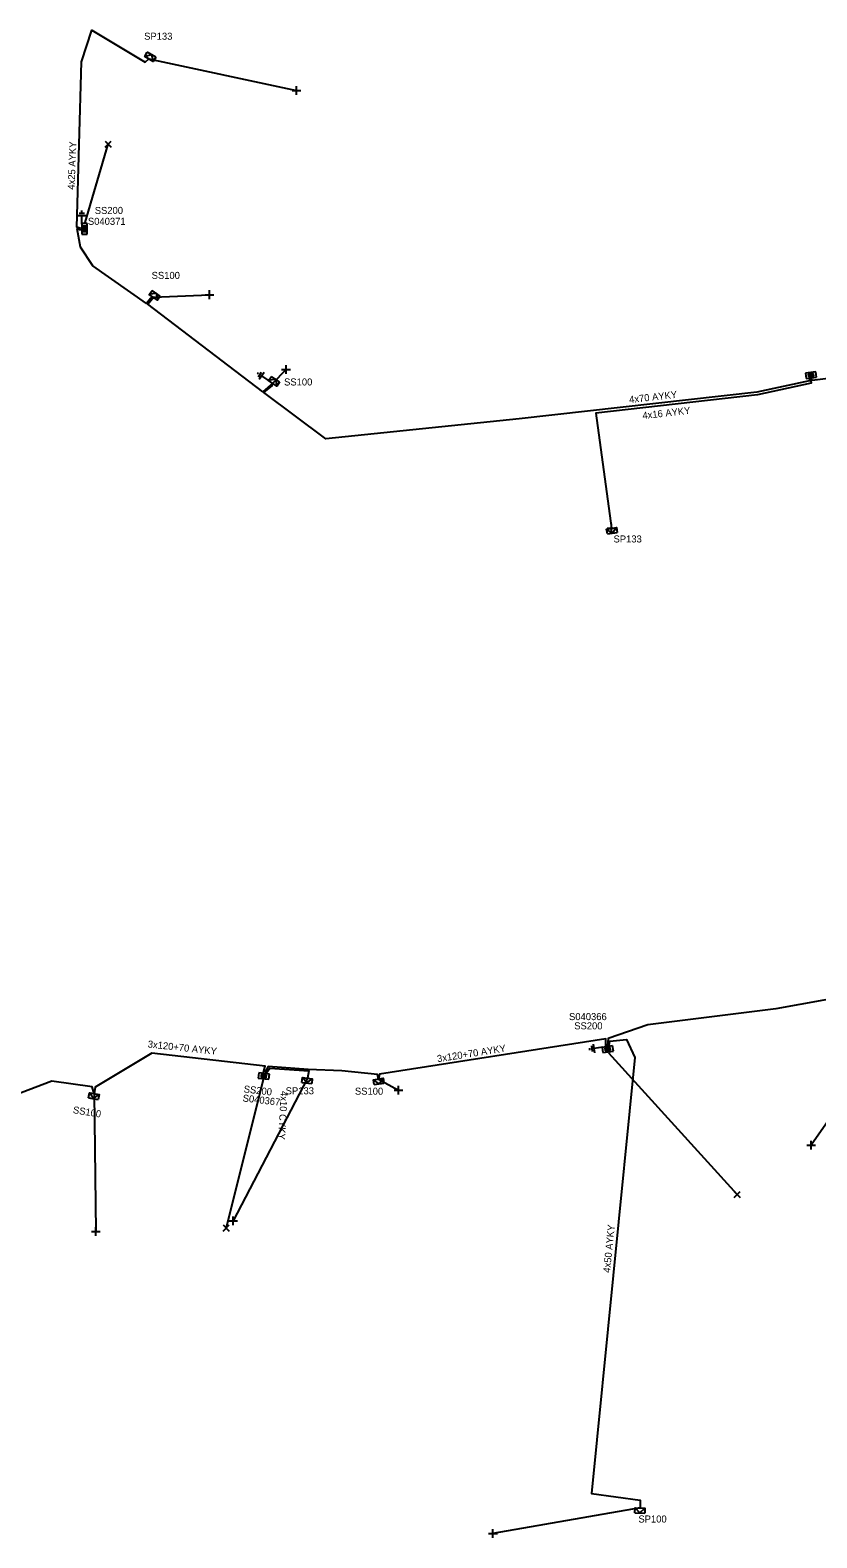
# Model space of a CAD drawing. Extents: x -748492 to -735633, y -1146251 to -1139940.
# Drawn here: x -741005.5 to -740893.8, y -1144474.8 to -1144260.7 of the extents above; entities that cross this region are included whole.
import ezdxf

# ---------------------------------------------------------------- set-up
doc = ezdxf.new("R2010")
doc.units = 0
for name, color, linetype in [('Vrstva 1', 7, 'Continuous'), ('Vrstva 14', 7, 'Continuous'), ('Vrstva 15', 7, 'Continuous'), ('Vrstva 28', 7, 'Continuous'), ('Vrstva 29', 7, 'Continuous'), ('Vrstva 30', 7, 'Continuous'), ('Vrstva 31', 7, 'Continuous'), ('Vrstva 33', 7, 'Continuous'), ('Vrstva 34', 7, 'Continuous'), ('Vrstva 5', 7, 'Continuous'), ('Vrstva 52', 7, 'Continuous'), ('Vrstva 54', 7, 'Continuous'), ('Vrstva 59', 7, 'Continuous'), ('Vrstva 6', 7, 'Continuous'), ('Vrstva 8', 7, 'Continuous'), ('Vrstva 9', 7, 'Continuous')]:
    doc.layers.add(name, color=color, linetype=linetype)

# ---------------------------------------------------------------- blocks, each defined once
blk = doc.blocks.new('NN800')
at = {"layer": 'Vrstva 1'}
for points in [[(-0.44, 0.44), (0.44, -0.44)], [(-0.44, -0.44), (0.44, 0.44)]]:
    blk.add_lwpolyline(points, dxfattribs=at)
blk = doc.blocks.new('NN620')
at = {"layer": 'Vrstva 8'}
for points in [[(0.75, 0), (-0.75, 0)], [(-0.75, 0), (-0.75, -0.75)], [(0.75, -0.75), (0.75, 0)], [(-0.75, -0.75), (0.75, -0.75)], [(0.37, -0.18), (-0.38, -0.18)], [(-0.38, -0.18), (-0.38, -0.56)], [(-0.38, -0.56), (0.37, -0.56)], [(0.32, -0.23), (-0.33, -0.23)], [(-0.33, -0.23), (-0.33, -0.51)], [(-0.33, -0.51), (0.32, -0.51)], [(0.27, -0.27), (-0.28, -0.27)], [(-0.28, -0.27), (-0.28, -0.46)], [(-0.28, -0.46), (0.27, -0.46)], [(0.23, -0.32), (-0.23, -0.32)], [(-0.23, -0.32), (-0.23, -0.42)], [(-0.23, -0.42), (0.23, -0.42)], [(-0.19, -0.37), (0.19, -0.37)], [(0.23, -0.42), (0.23, -0.32)], [(0.27, -0.46), (0.27, -0.27)], [(0.32, -0.51), (0.32, -0.23)], [(0.37, -0.56), (0.37, -0.18)]]:
    blk.add_lwpolyline(points, dxfattribs=at)
blk = doc.blocks.new('NN630')
at = {"layer": 'Vrstva 9'}
for points in [[(0, -0.7), (-0.7, 0)], [(-0.7, -0.7), (-0.7, 0), (0.7, 0), (0.7, -0.7)], [(-0.7, -0.7), (0.7, -0.7)], [(0, -0.7), (0.7, 0)]]:
    blk.add_lwpolyline(points, dxfattribs=at)
blk = doc.blocks.new('NN810')
at = {"layer": 'Vrstva 14'}
for points in [[(0.63, -1.89), (-0.62, -1.89)], [(0, -0.64), (0, -1.89)], [(0.39, -2.2), (-0.4, -2.2)], [(0, -2.52), (-0.12, -2.52)], [(0.14, -2.52), (0, -2.52)]]:
    blk.add_lwpolyline(points, dxfattribs=at)

msp = doc.modelspace()

# ---------------------------------------------------------------- linework, layer by layer
at = {"layer": 'Vrstva 5'}
for points in [[(-740894.85, -1144310.22), (-740894.85, -1144310.48), (-740902.33, -1144312.09), (-740936.09, -1144315.89), (-740963.55, -1144318.71), (-740972.32, -1144312.14), (-740971.18, -1144311.17), (-740971.08, -1144310.82), (-740972.48, -1144312.02), (-740988.82, -1144299.6), (-740988.03, -1144298.62), (-740988.41, -1144298.77), (-740988.98, -1144299.49), (-740996.63, -1144294.17), (-740998.38, -1144291.48), (-740998.86, -1144288.89), (-740998.32, -1144289.06)], [(-740855.48, -1144303.2), (-740854.11, -1144303.17), (-740854.19, -1144305.05), (-740874.39, -1144307.91), (-740894.51, -1144310.41), (-740894.57, -1144310.18)], [(-740824.18, -1144378.74), (-740824.61, -1144379.02), (-740824.74, -1144382.24), (-740833.53, -1144387.11), (-740845.69, -1144388.16), (-740851.46, -1144388.7), (-740851.95, -1144389.02), (-740852.61, -1144388.92), (-740859.98, -1144390.57), (-740879.54, -1144396), (-740879.59, -1144397.49), (-740879.78, -1144397.11), (-740879.74, -1144396.04), (-740899.66, -1144399.64), (-740917.82, -1144401.9), (-740923.45, -1144403.86), (-740923.55, -1144404.87)], [(-740923.77, -1144404.88), (-740923.79, -1144403.91), (-740955.92, -1144408.92), (-740956.08, -1144409.61), (-740956.21, -1144408.96), (-740961.25, -1144408.44), (-740966.05, -1144408.27), (-740971.71, -1144407.85), (-740972.22, -1144408.69)], [(-740972.41, -1144408.67), (-740972.14, -1144407.8), (-740988.25, -1144405.93), (-740996.31, -1144410.77), (-740996.42, -1144411.7), (-740996.72, -1144410.71), (-741002.44, -1144409.91), (-741020.13, -1144416.65)]]:
    msp.add_lwpolyline(points, dxfattribs=at)
at = {"layer": 'Vrstva 52'}
for points in [[(-740998.32, -1144288.85), (-740998.9, -1144288.67), (-740998.23, -1144265.19), (-740996.76, -1144260.69), (-740989.17, -1144265.23), (-740988.65, -1144264.78)], [(-740894.7, -1144310.2), (-740894.63, -1144310.83), (-740902.27, -1144312.49), (-740925.21, -1144315.07), (-740922.98, -1144331.42)], [(-740923.32, -1144404.85), (-740923.21, -1144404.25), (-740920.86, -1144404.01), (-740919.65, -1144406.57), (-740925.81, -1144468.47), (-740918.9, -1144469.39), (-740918.93, -1144470.51)], [(-740971.96, -1144408.73), (-740971.51, -1144408.06), (-740965.97, -1144408.47), (-740966.15, -1144409.48)]]:
    msp.add_lwpolyline(points, dxfattribs=at)
at = {"layer": 'Vrstva 59'}
for points in [[(-740988.65, -1144264.78), (-740967.69, -1144269.25)], [(-740997.69, -1144288.01), (-740994.44, -1144276.88)], [(-740988.03, -1144298.62), (-740980.06, -1144298.25)], [(-740971.08, -1144310.82), (-740969.19, -1144308.88)], [(-740879.59, -1144397.49), (-740894.63, -1144419)], [(-740923.42, -1144405.87), (-740905.13, -1144426)], [(-740972.43, -1144409.68), (-740977.69, -1144430.75)], [(-740966.15, -1144409.48), (-740976.69, -1144429.75)], [(-740956.08, -1144409.61), (-740953.21, -1144411.2)], [(-740996.42, -1144411.7), (-740996.19, -1144431.25)], [(-740918.93, -1144470.51), (-740939.81, -1144474.13)]]:
    msp.add_lwpolyline(points, dxfattribs=at)

# ---------------------------------------------------------------- block references
at = {"layer": 'Vrstva 15'}
for p, rotation in [((-740998.19, -1144288.89), 180), ((-740971.08, -1144310.82), -124.55341113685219), ((-740923.56, -1144405.01), -82.18131110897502)]:
    msp.add_blockref('NN810', p, dxfattribs=dict(at, rotation=rotation))
at = {"layer": 'Vrstva 28'}
for p, rotation in [((-740998.19, -1144288.89), 90), ((-740894.6, -1144310.05), -172.15541674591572), ((-740923.56, -1144405.01), 7.818688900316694), ((-740972.3, -1144408.82), -6.588555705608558)]:
    msp.add_blockref('NN620', p, dxfattribs=dict(at, rotation=rotation))
at = {"layer": 'Vrstva 31'}
for p, rotation in [((-740988.65, -1144264.78), 150.00798887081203), ((-740988.03, -1144298.62), 145.55180828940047), ((-740971.08, -1144310.82), 145.44658886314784), ((-740922.98, -1144331.42), 9.162347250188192), ((-740966.15, -1144409.48), -7.5101555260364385), ((-740956.08, -1144409.61), 8.242016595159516), ((-740996.42, -1144411.7), -9.178822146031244), ((-740918.93, -1144470.51), -1.8988944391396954)]:
    msp.add_blockref('NN630', p, dxfattribs=dict(at, rotation=rotation))
at = {"layer": 'Vrstva 34'}
for p, rotation in [((-740967.69, -1144269.25), 44.99999995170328), ((-740980.06, -1144298.25), 45), ((-740969.19, -1144308.88), 44.99999995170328), ((-740922.98, -1144331.42), 45), ((-740953.21, -1144411.2), 45), ((-740894.63, -1144419), 45), ((-740976.69, -1144429.75), 44.99999995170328), ((-740996.19, -1144431.25), 44.99999995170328), ((-740939.81, -1144474.13), 45)]:
    msp.add_blockref('NN800', p, dxfattribs=dict(at, rotation=rotation))
for p in [(-740994.44, -1144276.88), (-740905.13, -1144426), (-740977.69, -1144430.75)]:
    msp.add_blockref('NN800', p, dxfattribs=at)

# ---------------------------------------------------------------- texts
at = {"layer": 'Vrstva 29'}
for s, rotation, p in [('S040371', 359.947, (-740997.32, -1144288.33)), ('S040367', 353.411, (-740975.39, -1144412.79))]:
    msp.add_text(s, height=1, rotation=rotation, dxfattribs=at).set_placement(p)
msp.add_text('S040366', height=1, dxfattribs=at).set_placement((-740929.01, -1144401.25))
at = {"layer": 'Vrstva 30'}
for rotation, p in [(0.125, (-740996.35, -1144286.79)), (353.411, (-740975.24, -1144411.5))]:
    msp.add_text('SS200', height=1, rotation=rotation, dxfattribs=at).set_placement(p)
msp.add_text('SS200', height=1, dxfattribs=at).set_placement((-740928.27, -1144402.56))
at = {"layer": 'Vrstva 33'}
for s, rotation, p in [('SP133', 359.921, (-740989.34, -1144262.05)), ('SS100', 0.043, (-740988.27, -1144296.01)), ('SS100', 350.821, (-740999.5, -1144414.45))]:
    msp.add_text(s, height=1, rotation=rotation, dxfattribs=at).set_placement(p)
for s, p in [('SS100', (-740969.47, -1144311.14)), ('SP133', (-740922.69, -1144333.43)), ('SP133', (-740969.24, -1144411.78)), ('SS100', (-740959.41, -1144411.84)), ('SP100', (-740919.16, -1144472.58))]:
    msp.add_text(s, height=1, dxfattribs=at).set_placement(p)
at = {"layer": 'Vrstva 54'}
for s, rotation, p in [('4x25 AYKY', 87.832, (-740999.21, -1144283.36)), ('4x16 AYKY', 6.424, (-740918.53, -1144315.92)), ('4x10 CYKY', 266.562, (-740969.92, -1144411.29)), ('4x50 AYKY', 84.322, (-740923.18, -1144437.15))]:
    msp.add_text(s, height=1, rotation=rotation, dxfattribs=at).set_placement(p)
at = {"layer": 'Vrstva 6'}
for s, rotation, p in [('4x70 AYKY', 6.423, (-740920.42, -1144313.65)), ('3x120+70 AYKY', 353.839, (-740988.86, -1144405.12)), ('3x120+70 AYKY', 8.854, (-740947.66, -1144407.23))]:
    msp.add_text(s, height=1, rotation=rotation, dxfattribs=at).set_placement(p)

doc.saveas('drawing.dxf')
